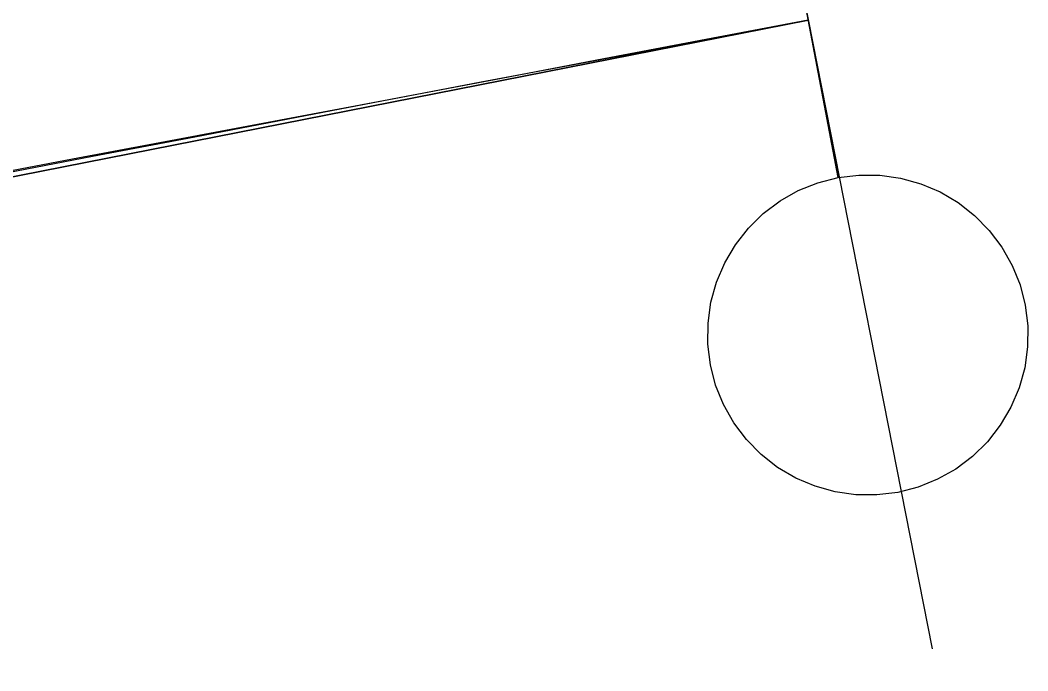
# Model space of a CAD drawing. Extents: x 6540402 to 6566579, y 5525343 to 5532423.
# Drawn here: x 6560500.221 to 6560501.794, y 5529264.586 to 5529265.601 of the extents above; entities that cross this region are included whole.
import ezdxf

# ---------------------------------------------------------------- set-up
doc = ezdxf.new("R2010")
doc.units = 0
for name, color, linetype in [('IR_ps_geometria', 7, 'Continuous'), ('TOR_PS_T-rozjazdy projektowane', 7, 'Continuous'), ('TOR_PS_T-tory projektowane', 7, 'Continuous')]:
    doc.layers.add(name, color=color, linetype=linetype)

msp = doc.modelspace()

# ---------------------------------------------------------------- linework, layer by layer
at = {"layer": 'IR_ps_geometria'}
msp.add_lwpolyline([(6560501.451, 5529265.6014), (6560501.4975, 5529265.3558), (6560501.53, 5529265.3598), (6560501.5627, 5529265.3595), (6560501.5951, 5529265.3549), (6560501.6266, 5529265.3462), (6560501.6567, 5529265.3334), (6560501.6848, 5529265.3168), (6560501.7106, 5529265.2966), (6560501.7335, 5529265.2733), (6560501.7532, 5529265.2472), (6560501.7693, 5529265.2187), (6560501.7815, 5529265.1884), (6560501.7897, 5529265.1567), (6560501.7937, 5529265.1243), (6560501.7934, 5529265.0916), (6560501.7888, 5529265.0592), (6560501.7801, 5529265.0277), (6560501.7673, 5529264.9976), (6560501.7507, 5529264.9694), (6560501.7305, 5529264.9437), (6560501.7072, 5529264.9207), (6560501.6811, 5529264.9011), (6560501.6526, 5529264.885), (6560501.6223, 5529264.8727), (6560501.5906, 5529264.8646), (6560501.5582, 5529264.8606), (6560501.5255, 5529264.8609), (6560501.4931, 5529264.8654), (6560501.4616, 5529264.8742), (6560501.4315, 5529264.887), (6560501.4033, 5529264.9036), (6560501.3776, 5529264.9237), (6560501.3546, 5529264.947), (6560501.335, 5529264.9732), (6560501.3189, 5529265.0016), (6560501.3066, 5529265.032), (6560501.2985, 5529265.0636), (6560501.2945, 5529265.0961), (6560501.2948, 5529265.1288), (6560501.2993, 5529265.1612), (6560501.3081, 5529265.1927), (6560501.3209, 5529265.2228), (6560501.3375, 5529265.2509), (6560501.3576, 5529265.2767), (6560501.3809, 5529265.2996), (6560501.4071, 5529265.3193), (6560501.4355, 5529265.3354), (6560501.4659, 5529265.3476), (6560501.4975, 5529265.3558), (6560501.4044, 5529265.8471)], dxfattribs=at)
msp.add_lwpolyline([(6560501.451, 5529265.6014), (6560501.4975, 5529265.3558), (6560501.53, 5529265.3598), (6560501.5627, 5529265.3595), (6560501.5951, 5529265.3549), (6560501.6266, 5529265.3462), (6560501.6567, 5529265.3334), (6560501.6848, 5529265.3168), (6560501.7106, 5529265.2966), (6560501.7335, 5529265.2733), (6560501.7532, 5529265.2472), (6560501.7693, 5529265.2187), (6560501.7815, 5529265.1884), (6560501.7897, 5529265.1567), (6560501.7937, 5529265.1243), (6560501.7934, 5529265.0916), (6560501.7888, 5529265.0592), (6560501.7801, 5529265.0277), (6560501.7673, 5529264.9976), (6560501.7507, 5529264.9694), (6560501.7305, 5529264.9437), (6560501.7072, 5529264.9207), (6560501.6811, 5529264.9011), (6560501.6526, 5529264.885), (6560501.6223, 5529264.8727), (6560501.5906, 5529264.8646), (6560501.5582, 5529264.8606), (6560501.5255, 5529264.8609), (6560501.4931, 5529264.8654), (6560501.4616, 5529264.8742), (6560501.4315, 5529264.887), (6560501.4033, 5529264.9036), (6560501.3776, 5529264.9237), (6560501.3546, 5529264.947), (6560501.335, 5529264.9732), (6560501.3189, 5529265.0016), (6560501.3066, 5529265.032), (6560501.2985, 5529265.0636), (6560501.2945, 5529265.0961), (6560501.2948, 5529265.1288), (6560501.2993, 5529265.1612), (6560501.3081, 5529265.1927), (6560501.3209, 5529265.2228), (6560501.3375, 5529265.2509), (6560501.3576, 5529265.2767), (6560501.3809, 5529265.2996), (6560501.4071, 5529265.3193), (6560501.4355, 5529265.3354), (6560501.4659, 5529265.3476), (6560501.4975, 5529265.3558), (6560501.4044, 5529265.8471)], dxfattribs=at)
msp.add_lwpolyline([(6560501.451, 5529265.6014), (6560501.4975, 5529265.3558), (6560501.53, 5529265.3598), (6560501.5627, 5529265.3595), (6560501.5951, 5529265.3549), (6560501.6266, 5529265.3462), (6560501.6567, 5529265.3334), (6560501.6848, 5529265.3168), (6560501.7106, 5529265.2966), (6560501.7335, 5529265.2733), (6560501.7532, 5529265.2472), (6560501.7693, 5529265.2187), (6560501.7815, 5529265.1884), (6560501.7897, 5529265.1567), (6560501.7937, 5529265.1243), (6560501.7934, 5529265.0916), (6560501.7888, 5529265.0592), (6560501.7801, 5529265.0277), (6560501.7673, 5529264.9976), (6560501.7507, 5529264.9694), (6560501.7305, 5529264.9437), (6560501.7072, 5529264.9207), (6560501.6811, 5529264.9011), (6560501.6526, 5529264.885), (6560501.6223, 5529264.8727), (6560501.5906, 5529264.8646), (6560501.5582, 5529264.8606), (6560501.5255, 5529264.8609), (6560501.4931, 5529264.8654), (6560501.4616, 5529264.8742), (6560501.4315, 5529264.887), (6560501.4033, 5529264.9036), (6560501.3776, 5529264.9237), (6560501.3546, 5529264.947), (6560501.335, 5529264.9732), (6560501.3189, 5529265.0016), (6560501.3066, 5529265.032), (6560501.2985, 5529265.0636), (6560501.2945, 5529265.0961), (6560501.2948, 5529265.1288), (6560501.2993, 5529265.1612), (6560501.3081, 5529265.1927), (6560501.3209, 5529265.2228), (6560501.3375, 5529265.2509), (6560501.3576, 5529265.2767), (6560501.3809, 5529265.2996), (6560501.4071, 5529265.3193), (6560501.4355, 5529265.3354), (6560501.4659, 5529265.3476), (6560501.4975, 5529265.3558), (6560501.4044, 5529265.8471)], dxfattribs=at)
msp.add_lwpolyline([(6560501.451, 5529265.6014), (6560501.4975, 5529265.3558), (6560501.53, 5529265.3598), (6560501.5627, 5529265.3595), (6560501.5951, 5529265.3549), (6560501.6266, 5529265.3462), (6560501.6567, 5529265.3334), (6560501.6848, 5529265.3168), (6560501.7106, 5529265.2966), (6560501.7335, 5529265.2733), (6560501.7532, 5529265.2472), (6560501.7693, 5529265.2187), (6560501.7815, 5529265.1884), (6560501.7897, 5529265.1567), (6560501.7937, 5529265.1243), (6560501.7934, 5529265.0916), (6560501.7888, 5529265.0592), (6560501.7801, 5529265.0277), (6560501.7673, 5529264.9976), (6560501.7507, 5529264.9694), (6560501.7305, 5529264.9437), (6560501.7072, 5529264.9207), (6560501.6811, 5529264.9011), (6560501.6526, 5529264.885), (6560501.6223, 5529264.8727), (6560501.5906, 5529264.8646), (6560501.5582, 5529264.8606), (6560501.5255, 5529264.8609), (6560501.4931, 5529264.8654), (6560501.4616, 5529264.8742), (6560501.4315, 5529264.887), (6560501.4033, 5529264.9036), (6560501.3776, 5529264.9237), (6560501.3546, 5529264.947), (6560501.335, 5529264.9732), (6560501.3189, 5529265.0016), (6560501.3066, 5529265.032), (6560501.2985, 5529265.0636), (6560501.2945, 5529265.0961), (6560501.2948, 5529265.1288), (6560501.2993, 5529265.1612), (6560501.3081, 5529265.1927), (6560501.3209, 5529265.2228), (6560501.3375, 5529265.2509), (6560501.3576, 5529265.2767), (6560501.3809, 5529265.2996), (6560501.4071, 5529265.3193), (6560501.4355, 5529265.3354), (6560501.4659, 5529265.3476), (6560501.4975, 5529265.3558), (6560501.4044, 5529265.8471)], dxfattribs=at)
msp.add_lwpolyline([(6560501.451, 5529265.6014), (6560501.4975, 5529265.3558), (6560501.53, 5529265.3598), (6560501.5627, 5529265.3595), (6560501.5951, 5529265.3549), (6560501.6266, 5529265.3462), (6560501.6567, 5529265.3334), (6560501.6848, 5529265.3168), (6560501.7106, 5529265.2966), (6560501.7335, 5529265.2733), (6560501.7532, 5529265.2472), (6560501.7693, 5529265.2187), (6560501.7815, 5529265.1884), (6560501.7897, 5529265.1567), (6560501.7937, 5529265.1243), (6560501.7934, 5529265.0916), (6560501.7888, 5529265.0592), (6560501.7801, 5529265.0277), (6560501.7673, 5529264.9976), (6560501.7507, 5529264.9694), (6560501.7305, 5529264.9437), (6560501.7072, 5529264.9207), (6560501.6811, 5529264.9011), (6560501.6526, 5529264.885), (6560501.6223, 5529264.8727), (6560501.5906, 5529264.8646), (6560501.5582, 5529264.8606), (6560501.5255, 5529264.8609), (6560501.4931, 5529264.8654), (6560501.4616, 5529264.8742), (6560501.4315, 5529264.887), (6560501.4033, 5529264.9036), (6560501.3776, 5529264.9237), (6560501.3546, 5529264.947), (6560501.335, 5529264.9732), (6560501.3189, 5529265.0016), (6560501.3066, 5529265.032), (6560501.2985, 5529265.0636), (6560501.2945, 5529265.0961), (6560501.2948, 5529265.1288), (6560501.2993, 5529265.1612), (6560501.3081, 5529265.1927), (6560501.3209, 5529265.2228), (6560501.3375, 5529265.2509), (6560501.3576, 5529265.2767), (6560501.3809, 5529265.2996), (6560501.4071, 5529265.3193), (6560501.4355, 5529265.3354), (6560501.4659, 5529265.3476), (6560501.4975, 5529265.3558), (6560501.4044, 5529265.8471)], dxfattribs=at)
msp.add_lwpolyline([(6560501.451, 5529265.6014), (6560501.4975, 5529265.3558), (6560501.53, 5529265.3598), (6560501.5627, 5529265.3595), (6560501.5951, 5529265.3549), (6560501.6266, 5529265.3462), (6560501.6567, 5529265.3334), (6560501.6848, 5529265.3168), (6560501.7106, 5529265.2966), (6560501.7335, 5529265.2733), (6560501.7532, 5529265.2472), (6560501.7693, 5529265.2187), (6560501.7815, 5529265.1884), (6560501.7897, 5529265.1567), (6560501.7937, 5529265.1243), (6560501.7934, 5529265.0916), (6560501.7888, 5529265.0592), (6560501.7801, 5529265.0277), (6560501.7673, 5529264.9976), (6560501.7507, 5529264.9694), (6560501.7305, 5529264.9437), (6560501.7072, 5529264.9207), (6560501.6811, 5529264.9011), (6560501.6526, 5529264.885), (6560501.6223, 5529264.8727), (6560501.5906, 5529264.8646), (6560501.5582, 5529264.8606), (6560501.5255, 5529264.8609), (6560501.4931, 5529264.8654), (6560501.4616, 5529264.8742), (6560501.4315, 5529264.887), (6560501.4033, 5529264.9036), (6560501.3776, 5529264.9237), (6560501.3546, 5529264.947), (6560501.335, 5529264.9732), (6560501.3189, 5529265.0016), (6560501.3066, 5529265.032), (6560501.2985, 5529265.0636), (6560501.2945, 5529265.0961), (6560501.2948, 5529265.1288), (6560501.2993, 5529265.1612), (6560501.3081, 5529265.1927), (6560501.3209, 5529265.2228), (6560501.3375, 5529265.2509), (6560501.3576, 5529265.2767), (6560501.3809, 5529265.2996), (6560501.4071, 5529265.3193), (6560501.4355, 5529265.3354), (6560501.4659, 5529265.3476), (6560501.4975, 5529265.3558), (6560501.4044, 5529265.8471)], dxfattribs=at)
msp.add_lwpolyline([(6560501.451, 5529265.6014), (6560501.4975, 5529265.3558), (6560501.53, 5529265.3598), (6560501.5627, 5529265.3595), (6560501.5951, 5529265.3549), (6560501.6266, 5529265.3462), (6560501.6567, 5529265.3334), (6560501.6848, 5529265.3168), (6560501.7106, 5529265.2966), (6560501.7335, 5529265.2733), (6560501.7532, 5529265.2472), (6560501.7693, 5529265.2187), (6560501.7815, 5529265.1884), (6560501.7897, 5529265.1567), (6560501.7937, 5529265.1243), (6560501.7934, 5529265.0916), (6560501.7888, 5529265.0592), (6560501.7801, 5529265.0277), (6560501.7673, 5529264.9976), (6560501.7507, 5529264.9694), (6560501.7305, 5529264.9437), (6560501.7072, 5529264.9207), (6560501.6811, 5529264.9011), (6560501.6526, 5529264.885), (6560501.6223, 5529264.8727), (6560501.5906, 5529264.8646), (6560501.5582, 5529264.8606), (6560501.5255, 5529264.8609), (6560501.4931, 5529264.8654), (6560501.4616, 5529264.8742), (6560501.4315, 5529264.887), (6560501.4033, 5529264.9036), (6560501.3776, 5529264.9237), (6560501.3546, 5529264.947), (6560501.335, 5529264.9732), (6560501.3189, 5529265.0016), (6560501.3066, 5529265.032), (6560501.2985, 5529265.0636), (6560501.2945, 5529265.0961), (6560501.2948, 5529265.1288), (6560501.2993, 5529265.1612), (6560501.3081, 5529265.1927), (6560501.3209, 5529265.2228), (6560501.3375, 5529265.2509), (6560501.3576, 5529265.2767), (6560501.3809, 5529265.2996), (6560501.4071, 5529265.3193), (6560501.4355, 5529265.3354), (6560501.4659, 5529265.3476), (6560501.4975, 5529265.3558), (6560501.4044, 5529265.8471)], dxfattribs=at)
msp.add_lwpolyline([(6560501.451, 5529265.6014), (6560501.4975, 5529265.3558), (6560501.53, 5529265.3598), (6560501.5627, 5529265.3595), (6560501.5951, 5529265.3549), (6560501.6266, 5529265.3462), (6560501.6567, 5529265.3334), (6560501.6848, 5529265.3168), (6560501.7106, 5529265.2966), (6560501.7335, 5529265.2733), (6560501.7532, 5529265.2472), (6560501.7693, 5529265.2187), (6560501.7815, 5529265.1884), (6560501.7897, 5529265.1567), (6560501.7937, 5529265.1243), (6560501.7934, 5529265.0916), (6560501.7888, 5529265.0592), (6560501.7801, 5529265.0277), (6560501.7673, 5529264.9976), (6560501.7507, 5529264.9694), (6560501.7305, 5529264.9437), (6560501.7072, 5529264.9207), (6560501.6811, 5529264.9011), (6560501.6526, 5529264.885), (6560501.6223, 5529264.8727), (6560501.5906, 5529264.8646), (6560501.5582, 5529264.8606), (6560501.5255, 5529264.8609), (6560501.4931, 5529264.8654), (6560501.4616, 5529264.8742), (6560501.4315, 5529264.887), (6560501.4033, 5529264.9036), (6560501.3776, 5529264.9237), (6560501.3546, 5529264.947), (6560501.335, 5529264.9732), (6560501.3189, 5529265.0016), (6560501.3066, 5529265.032), (6560501.2985, 5529265.0636), (6560501.2945, 5529265.0961), (6560501.2948, 5529265.1288), (6560501.2993, 5529265.1612), (6560501.3081, 5529265.1927), (6560501.3209, 5529265.2228), (6560501.3375, 5529265.2509), (6560501.3576, 5529265.2767), (6560501.3809, 5529265.2996), (6560501.4071, 5529265.3193), (6560501.4355, 5529265.3354), (6560501.4659, 5529265.3476), (6560501.4975, 5529265.3558), (6560501.4044, 5529265.8471)], dxfattribs=at)
msp.add_lwpolyline([(6560501.451, 5529265.6014), (6560501.4975, 5529265.3558), (6560501.53, 5529265.3598), (6560501.5627, 5529265.3595), (6560501.5951, 5529265.3549), (6560501.6266, 5529265.3462), (6560501.6567, 5529265.3334), (6560501.6848, 5529265.3168), (6560501.7106, 5529265.2966), (6560501.7335, 5529265.2733), (6560501.7532, 5529265.2472), (6560501.7693, 5529265.2187), (6560501.7815, 5529265.1884), (6560501.7897, 5529265.1567), (6560501.7937, 5529265.1243), (6560501.7934, 5529265.0916), (6560501.7888, 5529265.0592), (6560501.7801, 5529265.0277), (6560501.7673, 5529264.9976), (6560501.7507, 5529264.9694), (6560501.7305, 5529264.9437), (6560501.7072, 5529264.9207), (6560501.6811, 5529264.9011), (6560501.6526, 5529264.885), (6560501.6223, 5529264.8727), (6560501.5906, 5529264.8646), (6560501.5582, 5529264.8606), (6560501.5255, 5529264.8609), (6560501.4931, 5529264.8654), (6560501.4616, 5529264.8742), (6560501.4315, 5529264.887), (6560501.4033, 5529264.9036), (6560501.3776, 5529264.9237), (6560501.3546, 5529264.947), (6560501.335, 5529264.9732), (6560501.3189, 5529265.0016), (6560501.3066, 5529265.032), (6560501.2985, 5529265.0636), (6560501.2945, 5529265.0961), (6560501.2948, 5529265.1288), (6560501.2993, 5529265.1612), (6560501.3081, 5529265.1927), (6560501.3209, 5529265.2228), (6560501.3375, 5529265.2509), (6560501.3576, 5529265.2767), (6560501.3809, 5529265.2996), (6560501.4071, 5529265.3193), (6560501.4355, 5529265.3354), (6560501.4659, 5529265.3476), (6560501.4975, 5529265.3558), (6560501.4044, 5529265.8471)], dxfattribs=at)
msp.add_lwpolyline([(6560501.451, 5529265.6014), (6560501.4975, 5529265.3558), (6560501.53, 5529265.3598), (6560501.5627, 5529265.3595), (6560501.5951, 5529265.3549), (6560501.6266, 5529265.3462), (6560501.6567, 5529265.3334), (6560501.6848, 5529265.3168), (6560501.7106, 5529265.2966), (6560501.7335, 5529265.2733), (6560501.7532, 5529265.2472), (6560501.7693, 5529265.2187), (6560501.7815, 5529265.1884), (6560501.7897, 5529265.1567), (6560501.7937, 5529265.1243), (6560501.7934, 5529265.0916), (6560501.7888, 5529265.0592), (6560501.7801, 5529265.0277), (6560501.7673, 5529264.9976), (6560501.7507, 5529264.9694), (6560501.7305, 5529264.9437), (6560501.7072, 5529264.9207), (6560501.6811, 5529264.9011), (6560501.6526, 5529264.885), (6560501.6223, 5529264.8727), (6560501.5906, 5529264.8646), (6560501.5582, 5529264.8606), (6560501.5255, 5529264.8609), (6560501.4931, 5529264.8654), (6560501.4616, 5529264.8742), (6560501.4315, 5529264.887), (6560501.4033, 5529264.9036), (6560501.3776, 5529264.9237), (6560501.3546, 5529264.947), (6560501.335, 5529264.9732), (6560501.3189, 5529265.0016), (6560501.3066, 5529265.032), (6560501.2985, 5529265.0636), (6560501.2945, 5529265.0961), (6560501.2948, 5529265.1288), (6560501.2993, 5529265.1612), (6560501.3081, 5529265.1927), (6560501.3209, 5529265.2228), (6560501.3375, 5529265.2509), (6560501.3576, 5529265.2767), (6560501.3809, 5529265.2996), (6560501.4071, 5529265.3193), (6560501.4355, 5529265.3354), (6560501.4659, 5529265.3476), (6560501.4975, 5529265.3558), (6560501.4044, 5529265.8471)], dxfattribs=at)
msp.add_lwpolyline([(6560501.451, 5529265.6014), (6560501.4975, 5529265.3558), (6560501.53, 5529265.3598), (6560501.5627, 5529265.3595), (6560501.5951, 5529265.3549), (6560501.6266, 5529265.3462), (6560501.6567, 5529265.3334), (6560501.6848, 5529265.3168), (6560501.7106, 5529265.2966), (6560501.7335, 5529265.2733), (6560501.7532, 5529265.2472), (6560501.7693, 5529265.2187), (6560501.7815, 5529265.1884), (6560501.7897, 5529265.1567), (6560501.7937, 5529265.1243), (6560501.7934, 5529265.0916), (6560501.7888, 5529265.0592), (6560501.7801, 5529265.0277), (6560501.7673, 5529264.9976), (6560501.7507, 5529264.9694), (6560501.7305, 5529264.9437), (6560501.7072, 5529264.9207), (6560501.6811, 5529264.9011), (6560501.6526, 5529264.885), (6560501.6223, 5529264.8727), (6560501.5906, 5529264.8646), (6560501.5582, 5529264.8606), (6560501.5255, 5529264.8609), (6560501.4931, 5529264.8654), (6560501.4616, 5529264.8742), (6560501.4315, 5529264.887), (6560501.4033, 5529264.9036), (6560501.3776, 5529264.9237), (6560501.3546, 5529264.947), (6560501.335, 5529264.9732), (6560501.3189, 5529265.0016), (6560501.3066, 5529265.032), (6560501.2985, 5529265.0636), (6560501.2945, 5529265.0961), (6560501.2948, 5529265.1288), (6560501.2993, 5529265.1612), (6560501.3081, 5529265.1927), (6560501.3209, 5529265.2228), (6560501.3375, 5529265.2509), (6560501.3576, 5529265.2767), (6560501.3809, 5529265.2996), (6560501.4071, 5529265.3193), (6560501.4355, 5529265.3354), (6560501.4659, 5529265.3476), (6560501.4975, 5529265.3558), (6560501.4044, 5529265.8471)], dxfattribs=at)
msp.add_lwpolyline([(6560501.451, 5529265.6014), (6560501.4975, 5529265.3558), (6560501.53, 5529265.3598), (6560501.5627, 5529265.3595), (6560501.5951, 5529265.3549), (6560501.6266, 5529265.3462), (6560501.6567, 5529265.3334), (6560501.6848, 5529265.3168), (6560501.7106, 5529265.2966), (6560501.7335, 5529265.2733), (6560501.7532, 5529265.2472), (6560501.7693, 5529265.2187), (6560501.7815, 5529265.1884), (6560501.7897, 5529265.1567), (6560501.7937, 5529265.1243), (6560501.7934, 5529265.0916), (6560501.7888, 5529265.0592), (6560501.7801, 5529265.0277), (6560501.7673, 5529264.9976), (6560501.7507, 5529264.9694), (6560501.7305, 5529264.9437), (6560501.7072, 5529264.9207), (6560501.6811, 5529264.9011), (6560501.6526, 5529264.885), (6560501.6223, 5529264.8727), (6560501.5906, 5529264.8646), (6560501.5582, 5529264.8606), (6560501.5255, 5529264.8609), (6560501.4931, 5529264.8654), (6560501.4616, 5529264.8742), (6560501.4315, 5529264.887), (6560501.4033, 5529264.9036), (6560501.3776, 5529264.9237), (6560501.3546, 5529264.947), (6560501.335, 5529264.9732), (6560501.3189, 5529265.0016), (6560501.3066, 5529265.032), (6560501.2985, 5529265.0636), (6560501.2945, 5529265.0961), (6560501.2948, 5529265.1288), (6560501.2993, 5529265.1612), (6560501.3081, 5529265.1927), (6560501.3209, 5529265.2228), (6560501.3375, 5529265.2509), (6560501.3576, 5529265.2767), (6560501.3809, 5529265.2996), (6560501.4071, 5529265.3193), (6560501.4355, 5529265.3354), (6560501.4659, 5529265.3476), (6560501.4975, 5529265.3558), (6560501.4044, 5529265.8471)], dxfattribs=at)
msp.add_lwpolyline([(6560501.451, 5529265.6014), (6560501.4975, 5529265.3558), (6560501.53, 5529265.3598), (6560501.5627, 5529265.3595), (6560501.5951, 5529265.3549), (6560501.6266, 5529265.3462), (6560501.6567, 5529265.3334), (6560501.6848, 5529265.3168), (6560501.7106, 5529265.2966), (6560501.7335, 5529265.2733), (6560501.7532, 5529265.2472), (6560501.7693, 5529265.2187), (6560501.7815, 5529265.1884), (6560501.7897, 5529265.1567), (6560501.7937, 5529265.1243), (6560501.7934, 5529265.0916), (6560501.7888, 5529265.0592), (6560501.7801, 5529265.0277), (6560501.7673, 5529264.9976), (6560501.7507, 5529264.9694), (6560501.7305, 5529264.9437), (6560501.7072, 5529264.9207), (6560501.6811, 5529264.9011), (6560501.6526, 5529264.885), (6560501.6223, 5529264.8727), (6560501.5906, 5529264.8646), (6560501.5582, 5529264.8606), (6560501.5255, 5529264.8609), (6560501.4931, 5529264.8654), (6560501.4616, 5529264.8742), (6560501.4315, 5529264.887), (6560501.4033, 5529264.9036), (6560501.3776, 5529264.9237), (6560501.3546, 5529264.947), (6560501.335, 5529264.9732), (6560501.3189, 5529265.0016), (6560501.3066, 5529265.032), (6560501.2985, 5529265.0636), (6560501.2945, 5529265.0961), (6560501.2948, 5529265.1288), (6560501.2993, 5529265.1612), (6560501.3081, 5529265.1927), (6560501.3209, 5529265.2228), (6560501.3375, 5529265.2509), (6560501.3576, 5529265.2767), (6560501.3809, 5529265.2996), (6560501.4071, 5529265.3193), (6560501.4355, 5529265.3354), (6560501.4659, 5529265.3476), (6560501.4975, 5529265.3558), (6560501.4044, 5529265.8471)], dxfattribs=at)
msp.add_lwpolyline([(6560501.451, 5529265.6014), (6560501.4975, 5529265.3558), (6560501.53, 5529265.3598), (6560501.5627, 5529265.3595), (6560501.5951, 5529265.3549), (6560501.6266, 5529265.3462), (6560501.6567, 5529265.3334), (6560501.6848, 5529265.3168), (6560501.7106, 5529265.2966), (6560501.7335, 5529265.2733), (6560501.7532, 5529265.2472), (6560501.7693, 5529265.2187), (6560501.7815, 5529265.1884), (6560501.7897, 5529265.1567), (6560501.7937, 5529265.1243), (6560501.7934, 5529265.0916), (6560501.7888, 5529265.0592), (6560501.7801, 5529265.0277), (6560501.7673, 5529264.9976), (6560501.7507, 5529264.9694), (6560501.7305, 5529264.9437), (6560501.7072, 5529264.9207), (6560501.6811, 5529264.9011), (6560501.6526, 5529264.885), (6560501.6223, 5529264.8727), (6560501.5906, 5529264.8646), (6560501.5582, 5529264.8606), (6560501.5255, 5529264.8609), (6560501.4931, 5529264.8654), (6560501.4616, 5529264.8742), (6560501.4315, 5529264.887), (6560501.4033, 5529264.9036), (6560501.3776, 5529264.9237), (6560501.3546, 5529264.947), (6560501.335, 5529264.9732), (6560501.3189, 5529265.0016), (6560501.3066, 5529265.032), (6560501.2985, 5529265.0636), (6560501.2945, 5529265.0961), (6560501.2948, 5529265.1288), (6560501.2993, 5529265.1612), (6560501.3081, 5529265.1927), (6560501.3209, 5529265.2228), (6560501.3375, 5529265.2509), (6560501.3576, 5529265.2767), (6560501.3809, 5529265.2996), (6560501.4071, 5529265.3193), (6560501.4355, 5529265.3354), (6560501.4659, 5529265.3476), (6560501.4975, 5529265.3558), (6560501.4044, 5529265.8471)], dxfattribs=at)
at = {"layer": 'TOR_PS_T-rozjazdy projektowane'}
msp.add_line((6560501.2576, 5529266.5826), (6560501.6443, 5529264.6203), dxfattribs=at)
msp.add_lwpolyline([(6560468.6866, 5529260.138), (6560485.1489, 5529262.3893), (6560501.451, 5529265.6014), (6560485.1489, 5529262.3893), (6560469.0359, 5529258.3339)], close=True, dxfattribs=at)
at = {"layer": 'TOR_PS_T-tory projektowane'}
for centre, radius, start, end in [((6560594.5693, 5528774.349), 500, 100.733238, 105.496882), ((6560361.5165, 5530003.836), 751.38, 278.2001227, 280.733239)]:
    msp.add_arc(centre, radius, start, end, dxfattribs=at)

doc.saveas('drawing.dxf')
